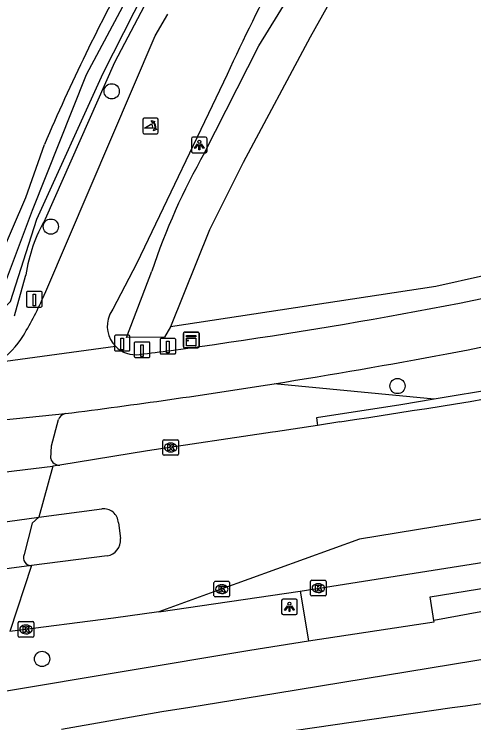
# Model space of a CAD drawing. Extents: x 160203 to 161526, y 379529 to 381797.
# Drawn here: x 160833.87 to 160863.33, y 380854.92 to 380900.36 of the extents above; entities that cross this region are included whole.
import ezdxf

# ---------------------------------------------------------------- set-up
doc = ezdxf.new("R2010")
doc.units = 0
for name, color, linetype in [('IMGEO_Berm_groen', 7, 'Continuous'), ('IMGEO_Boom', 7, 'Continuous'), ('IMGEO_Fietspad_gesloten', 7, 'Continuous'), ('IMGEO_Fietspad_open', 7, 'Continuous'), ('IMGEO_Kast', 7, 'Continuous'), ('IMGEO_Kolk', 7, 'Continuous'), ('IMGEO_Lichtpunt', 7, 'Continuous'), ('IMGEO_Loofbos', 7, 'Continuous'), ('IMGEO_OVBaan_gesloten', 7, 'Continuous'), ('IMGEO_Paal', 7, 'Continuous'), ('IMGEO_Poller', 7, 'Continuous'), ('IMGEO_Rijbaan_lokaal_gesloten', 7, 'Continuous'), ('IMGEO_Rijbaan_lokaal_open', 7, 'Continuous'), ('IMGEO_Voetpad_open', 7, 'Continuous'), ('IMGEO_Waterloop', 7, 'Continuous')]:
    doc.layers.add(name, color=color, linetype=linetype)

msp = doc.modelspace()

# ---------------------------------------------------------------- linework, layer by layer
at = {"layer": 'IMGEO_Berm_groen'}
msp.add_lwpolyline([(160860.784, 380875.676), (160850.524, 380876.664)], dxfattribs=at)
at = {"layer": 'IMGEO_Boom'}
for centre in [(160840.119, 380895.418), (160836.219, 380886.742), (160858.439, 380876.521), (160835.655, 380859.021)]:
    msp.add_circle(centre, 0.489, dxfattribs=at)
at = {"layer": 'IMGEO_Fietspad_gesloten'}
for points in [[(160833.174, 380874.348), (160837.146, 380874.756)], [(160835.442, 380868.113), (160835.027, 380867.73), (160834.505, 380865.711)]]:
    msp.add_lwpolyline(points, dxfattribs=at)
for centre, radius, start, end in [((160802.529, 381188.946), 312.887, 277.60203, 283.0955), ((160785.977, 381281.032), 409.488, 279.06931, 282.21479), ((160841.653, 380880.346), 1.818, 224.7301, 277.955), ((160797.977, 381223.129), 347.372, 277.26495, 277.60029), ((160785.85, 381282.274), 410.733, 277.17434, 279.05949), ((160834.975, 380865.513), 0.51, 157.1517, 271.5626)]:
    msp.add_arc(centre, radius, start, end, dxfattribs=at)
at = {"layer": 'IMGEO_Fietspad_open'}
msp.add_lwpolyline([(160836.209, 380871.865), (160836.259, 380872.676), (160836.71, 380874.382)], dxfattribs=at)
for centre, radius, start, end in [((160837.293, 380874.143), 0.63, 103.5222, 157.7236), ((160836.773, 380872.033), 0.589, 196.628, 271.1754)]:
    msp.add_arc(centre, radius, start, end, dxfattribs=at)
at = {"layer": 'IMGEO_Kast'}
for p, q in [((160844.723, 380879.051), (160844.723, 380879.892)), ((160844.723, 380879.892), (160844.723, 380879.051)), ((160844.798, 380879.976), (160845.639, 380879.976)), ((160845.639, 380879.976), (160844.798, 380879.976)), ((160845.723, 380879.901), (160845.723, 380879.06)), ((160845.723, 380879.06), (160845.723, 380879.901)), ((160845.648, 380878.976), (160844.807, 380878.976)), ((160844.807, 380878.976), (160845.648, 380878.976))]:
    msp.add_line(p, q, dxfattribs=at)
for points in [[(160844.918, 380879.766), (160845.518, 380879.766), (160845.518, 380879.681), (160844.918, 380879.681), (160844.918, 380879.766)], [(160844.918, 380879.591), (160845.518, 380879.591), (160845.518, 380879.102), (160844.918, 380879.102), (160844.918, 380879.591)]]:
    msp.add_lwpolyline(points, dxfattribs=at)
msp.add_circle((160845.002, 380879.44), 0.0377, dxfattribs=at)
for centre, start, end in [((160844.801, 380879.898), 92.4484, 184.2845), ((160844.801, 380879.898), 92.4484, 184.2845), ((160845.645, 380879.898), 2.4484, 94.2845), ((160845.645, 380879.898), 2.4484, 94.2845), ((160844.801, 380879.054), 182.4484, 274.2845), ((160844.801, 380879.054), 182.4484, 274.2845), ((160845.645, 380879.054), 272.4484, 4.2845), ((160845.645, 380879.054), 272.4484, 4.2845)]:
    msp.add_arc(centre, 0.0779, start, end, dxfattribs=at)
at = {"layer": 'IMGEO_Kolk'}
for p, q in [((160843.4, 380872.153), (160843.4, 380873.005)), ((160843.475, 380873.079), (160844.327, 380873.079)), ((160844.401, 380873.005), (160844.401, 380872.153)), ((160843.888, 380872.859), (160843.913, 380872.859)), ((160844.327, 380872.079), (160843.475, 380872.079)), ((160843.911, 380872.299), (160843.886, 380872.299)), ((160846.677, 380863.072), (160846.677, 380863.924)), ((160846.752, 380863.998), (160847.604, 380863.998)), ((160847.678, 380863.924), (160847.678, 380863.072)), ((160852.867, 380863.136), (160852.867, 380863.988)), ((160852.942, 380864.062), (160853.794, 380864.062)), ((160853.868, 380863.988), (160853.868, 380863.136)), ((160847.165, 380863.778), (160847.19, 380863.778)), ((160853.355, 380863.842), (160853.38, 380863.842)), ((160847.604, 380862.998), (160846.752, 380862.998)), ((160847.188, 380863.218), (160847.163, 380863.218)), ((160853.794, 380863.062), (160852.942, 380863.062)), ((160853.378, 380863.282), (160853.353, 380863.282)), ((160834.126, 380860.486), (160834.126, 380861.338)), ((160834.201, 380861.412), (160835.053, 380861.412)), ((160834.614, 380861.192), (160834.639, 380861.192)), ((160835.127, 380861.338), (160835.127, 380860.486)), ((160835.053, 380860.412), (160834.201, 380860.412)), ((160834.637, 380860.632), (160834.612, 380860.632))]:
    msp.add_line(p, q, dxfattribs=at)
for points in [[(160843.4, 380872.153), (160843.4, 380873.005)], [(160843.475, 380873.079), (160844.327, 380873.079)], [(160844.401, 380873.005), (160844.401, 380872.153)], [(160843.721, 380872.779), (160843.844, 380872.779), (160843.844, 380872.628), (160843.974, 380872.779), (160844.138, 380872.779), (160843.992, 380872.628), (160844.145, 380872.379), (160843.993, 380872.379), (160843.908, 380872.543), (160843.844, 380872.476), (160843.844, 380872.379), (160843.721, 380872.379), (160843.721, 380872.779)], [(160844.327, 380872.079), (160843.475, 380872.079)], [(160846.677, 380863.072), (160846.677, 380863.924)], [(160846.752, 380863.998), (160847.604, 380863.998)], [(160847.678, 380863.924), (160847.678, 380863.072)], [(160852.867, 380863.136), (160852.867, 380863.988)], [(160852.942, 380864.062), (160853.794, 380864.062)], [(160853.868, 380863.988), (160853.868, 380863.136)], [(160846.998, 380863.698), (160847.121, 380863.698), (160847.121, 380863.547), (160847.251, 380863.698), (160847.415, 380863.698), (160847.269, 380863.547), (160847.422, 380863.298), (160847.27, 380863.298), (160847.185, 380863.462), (160847.121, 380863.395), (160847.121, 380863.298), (160846.998, 380863.298), (160846.998, 380863.698)], [(160853.188, 380863.762), (160853.311, 380863.762), (160853.311, 380863.611), (160853.441, 380863.762), (160853.605, 380863.762), (160853.459, 380863.611), (160853.612, 380863.362), (160853.46, 380863.362), (160853.375, 380863.526), (160853.311, 380863.459), (160853.311, 380863.362), (160853.188, 380863.362), (160853.188, 380863.762)], [(160847.604, 380862.998), (160846.752, 380862.998)], [(160853.794, 380863.062), (160852.942, 380863.062)], [(160834.126, 380860.486), (160834.126, 380861.338)], [(160834.201, 380861.412), (160835.053, 380861.412)], [(160835.127, 380861.338), (160835.127, 380860.486)], [(160834.447, 380861.112), (160834.57, 380861.112), (160834.57, 380860.961), (160834.7, 380861.112), (160834.864, 380861.112), (160834.718, 380860.961), (160834.871, 380860.712), (160834.719, 380860.712), (160834.634, 380860.876), (160834.57, 380860.809), (160834.57, 380860.712), (160834.447, 380860.712), (160834.447, 380861.112)], [(160835.053, 380860.412), (160834.201, 380860.412)]]:
    msp.add_lwpolyline(points, dxfattribs=at)
for centre, start, end in [((160843.477, 380873.003), 91.552, 178.448), ((160843.477, 380873.003), 91.552, 178.448), ((160844.325, 380873.003), 1.552, 88.448), ((160844.325, 380873.003), 1.552, 88.448), ((160843.477, 380872.155), 181.552, 268.448), ((160843.477, 380872.155), 181.552, 268.448), ((160844.325, 380872.155), 271.552, 358.448), ((160844.325, 380872.155), 271.552, 358.448), ((160846.754, 380863.922), 91.552, 178.448), ((160846.754, 380863.922), 91.552, 178.448), ((160847.602, 380863.922), 1.552, 88.448), ((160847.602, 380863.922), 1.552, 88.448), ((160852.944, 380863.986), 91.552, 178.448), ((160852.944, 380863.986), 91.552, 178.448), ((160853.792, 380863.986), 1.552, 88.448), ((160853.792, 380863.986), 1.552, 88.448), ((160846.754, 380863.074), 181.552, 268.448), ((160846.754, 380863.074), 181.552, 268.448), ((160847.602, 380863.074), 271.552, 358.448), ((160847.602, 380863.074), 271.552, 358.448), ((160852.944, 380863.138), 181.552, 268.448), ((160852.944, 380863.138), 181.552, 268.448), ((160853.792, 380863.138), 271.552, 358.448), ((160853.792, 380863.138), 271.552, 358.448), ((160834.203, 380861.336), 91.552, 178.448), ((160834.203, 380861.336), 91.552, 178.448), ((160835.051, 380861.336), 1.552, 88.448), ((160835.051, 380861.336), 1.552, 88.448), ((160834.203, 380860.488), 181.552, 268.448), ((160834.203, 380860.488), 181.552, 268.448), ((160835.051, 380860.488), 271.552, 358.448), ((160835.051, 380860.488), 271.552, 358.448)]:
    msp.add_arc(centre, 0.0765, start, end, dxfattribs=at)
for centre, major_axis, ratio, start_param, end_param in [((160843.887, 380872.579), (-0.387, 0.002), 0.722429, 4.712389, 7.853982), ((160843.912, 380872.579), (-0.39, 0.002), 0.717154, 1.570796, 4.712389), ((160847.164, 380863.498), (-0.387, 0.002), 0.722429, 4.712389, 7.853982), ((160847.189, 380863.498), (-0.39, 0.002), 0.717154, 1.570796, 4.712389), ((160853.354, 380863.562), (-0.387, 0.002), 0.722429, 4.712389, 7.853982), ((160853.379, 380863.562), (-0.39, 0.002), 0.717154, 1.570796, 4.712389), ((160834.613, 380860.912), (-0.387, 0.002), 0.722429, 4.712389, 7.853982), ((160834.638, 380860.912), (-0.39, 0.002), 0.717154, 1.570796, 4.712389)]:
    msp.add_ellipse(centre, major_axis=major_axis, ratio=ratio, start_param=start_param, end_param=end_param, dxfattribs=at)
at = {"layer": 'IMGEO_Lichtpunt'}
for p, q in [((160845.236, 380892.381), (160845.236, 380891.574)), ((160845.236, 380892.381), (160845.236, 380891.574)), ((160846.138, 380892.476), (160845.33, 380892.476)), ((160846.138, 380892.476), (160845.33, 380892.476)), ((160846.232, 380891.574), (160846.232, 380892.381)), ((160846.232, 380891.574), (160846.232, 380892.381)), ((160845.33, 380891.48), (160846.138, 380891.48)), ((160845.33, 380891.48), (160846.138, 380891.48)), ((160851.014, 380862.763), (160851.014, 380861.956)), ((160851.014, 380862.763), (160851.014, 380861.956)), ((160851.916, 380862.858), (160851.108, 380862.858)), ((160851.916, 380862.858), (160851.108, 380862.858)), ((160852.01, 380861.956), (160852.01, 380862.763)), ((160852.01, 380861.956), (160852.01, 380862.763)), ((160851.108, 380861.862), (160851.916, 380861.862)), ((160851.108, 380861.862), (160851.916, 380861.862))]:
    msp.add_line(p, q, dxfattribs=at)
for points in [[(160845.61, 380892.045), (160845.649, 380892.017), (160845.461, 380891.755), (160845.423, 380891.782), (160845.61, 380892.045)], [(160845.712, 380891.997), (160845.759, 380891.997), (160845.759, 380891.675), (160845.712, 380891.675), (160845.712, 380891.997)], [(160845.822, 380892.017), (160845.86, 380892.044), (160846.047, 380891.782), (160846.008, 380891.754), (160845.822, 380892.017)], [(160851.388, 380862.427), (160851.427, 380862.399), (160851.239, 380862.137), (160851.201, 380862.164), (160851.388, 380862.427)], [(160851.49, 380862.379), (160851.537, 380862.379), (160851.537, 380862.057), (160851.49, 380862.057), (160851.49, 380862.379)], [(160851.6, 380862.399), (160851.638, 380862.426), (160851.825, 380862.164), (160851.786, 380862.136), (160851.6, 380862.399)]]:
    msp.add_lwpolyline(points, dxfattribs=at)
for centre in [(160845.735, 380892.179), (160851.513, 380862.561)]:
    msp.add_circle(centre, 0.0994, dxfattribs=at)
for centre, start, end in [((160845.33, 380892.381), 90, 180), ((160845.33, 380892.381), 90, 180), ((160846.138, 380892.381), 0, 90), ((160846.138, 380892.381), 0, 90), ((160845.33, 380891.574), 180, 270), ((160845.33, 380891.574), 180, 270), ((160846.138, 380891.574), 270, 0), ((160846.138, 380891.574), 270, 360), ((160851.108, 380862.763), 90, 180), ((160851.108, 380862.763), 90, 180), ((160851.916, 380862.763), 0, 90), ((160851.916, 380862.763), 0, 90), ((160851.108, 380861.956), 180, 270), ((160851.108, 380861.956), 180, 270), ((160851.916, 380861.956), 270, 0), ((160851.916, 380861.956), 270, 360)]:
    msp.add_arc(centre, 0.0946, start, end, dxfattribs=at)
at = {"layer": 'IMGEO_Loofbos'}
for points in [[(160846.133, 380908.783), (160844.322, 380904.908), (160840.308, 380897.271), (160835.856, 380887.224)], [(160832.888, 380884.629), (160834.62, 380888.609), (160835.815, 380892.013)], [(160882.279, 380887.697), (160860.896, 380882.899), (160843.893, 380880.319)], [(160834.609, 380883.656), (160834.578, 380883.544), (160833.868, 380881.003)]]:
    msp.add_lwpolyline(points, dxfattribs=at)
for centre, radius, start, end in [((160948.072, 380844.461), 121.913, 151.0393, 157.04274), ((160845.125, 380881.983), 10.648, 150.5127, 170.9588)]:
    msp.add_arc(centre, radius, start, end, dxfattribs=at)
at = {"layer": 'IMGEO_OVBaan_gesloten'}
for points in [[(160882.6, 380870.578), (160882.497, 380871.051), (160855.996, 380866.692), (160847.14, 380863.485), (160843.137, 380862.051)], [(160852.208, 380863.376), (160869.665, 380866.119)], [(160843.137, 380862.051), (160852.208, 380863.376)]]:
    msp.add_lwpolyline(points, dxfattribs=at)
at = {"layer": 'IMGEO_Paal'}
for p, q in [((160835.576, 380882.588), (160834.735, 380882.588)), ((160835.576, 380882.588), (160834.735, 380882.588)), ((160834.66, 380882.504), (160834.66, 380881.663)), ((160834.66, 380882.504), (160834.66, 380881.663)), ((160835.66, 380881.672), (160835.66, 380882.513)), ((160835.66, 380881.672), (160835.66, 380882.513)), ((160834.744, 380881.588), (160835.585, 380881.588)), ((160834.744, 380881.588), (160835.585, 380881.588)), ((160840.292, 380879.688), (160840.292, 380878.847)), ((160840.292, 380879.688), (160840.292, 380878.847)), ((160841.208, 380879.772), (160840.367, 380879.772)), ((160841.208, 380879.772), (160840.367, 380879.772)), ((160841.292, 380878.856), (160841.292, 380879.697)), ((160841.292, 380878.856), (160841.292, 380879.697)), ((160843.223, 380879.492), (160843.223, 380878.651)), ((160843.223, 380879.492), (160843.223, 380878.651)), ((160844.139, 380879.576), (160843.298, 380879.576)), ((160844.139, 380879.576), (160843.298, 380879.576)), ((160844.223, 380878.66), (160844.223, 380879.501)), ((160844.223, 380878.66), (160844.223, 380879.501)), ((160841.564, 380879.26), (160841.564, 380878.419)), ((160841.564, 380879.26), (160841.564, 380878.419)), ((160842.48, 380879.344), (160841.639, 380879.344)), ((160842.48, 380879.344), (160841.639, 380879.344)), ((160842.564, 380878.428), (160842.564, 380879.269)), ((160842.564, 380878.428), (160842.564, 380879.269)), ((160840.376, 380878.772), (160841.217, 380878.772)), ((160840.376, 380878.772), (160841.217, 380878.772)), ((160843.307, 380878.576), (160844.148, 380878.576)), ((160843.307, 380878.576), (160844.148, 380878.576)), ((160841.648, 380878.344), (160842.489, 380878.344)), ((160841.648, 380878.344), (160842.489, 380878.344))]:
    msp.add_line(p, q, dxfattribs=at)
for points in [[(160835.075, 380882.401), (160835.235, 380882.401), (160835.235, 380881.668), (160835.075, 380881.668), (160835.075, 380882.401)], [(160840.707, 380879.585), (160840.867, 380879.585), (160840.867, 380878.852), (160840.707, 380878.852), (160840.707, 380879.585)], [(160843.638, 380879.389), (160843.798, 380879.389), (160843.798, 380878.656), (160843.638, 380878.656), (160843.638, 380879.389)], [(160841.979, 380879.157), (160842.139, 380879.157), (160842.139, 380878.424), (160841.979, 380878.424), (160841.979, 380879.157)]]:
    msp.add_lwpolyline(points, dxfattribs=at)
for centre, start, end in [((160834.738, 380882.51), 92.4484, 184.2845), ((160834.738, 380882.51), 92.4484, 184.2845), ((160835.582, 380882.51), 2.4484, 94.2845), ((160835.582, 380882.51), 2.4484, 94.2845), ((160834.738, 380881.666), 182.4484, 274.2845), ((160834.738, 380881.666), 182.4484, 274.2845), ((160835.582, 380881.666), 272.4484, 4.2845), ((160835.582, 380881.666), 272.4484, 4.2845), ((160840.37, 380879.694), 92.4484, 184.2845), ((160840.37, 380879.694), 92.4484, 184.2845), ((160841.214, 380879.694), 2.4484, 94.2845), ((160841.214, 380879.694), 2.4484, 94.2845), ((160843.301, 380879.498), 92.4484, 184.2845), ((160843.301, 380879.498), 92.4484, 184.2845), ((160844.145, 380879.498), 2.4484, 94.2845), ((160844.145, 380879.498), 2.4484, 94.2845), ((160841.642, 380879.266), 92.4484, 184.2845), ((160841.642, 380879.266), 92.4484, 184.2845), ((160842.486, 380879.266), 2.4484, 94.2845), ((160842.486, 380879.266), 2.4484, 94.2845), ((160840.37, 380878.85), 182.4484, 274.2845), ((160840.37, 380878.85), 182.4484, 274.2845), ((160841.214, 380878.85), 272.4484, 4.2845), ((160841.214, 380878.85), 272.4484, 4.2845), ((160843.301, 380878.654), 182.4484, 274.2845), ((160843.301, 380878.654), 182.4484, 274.2845), ((160844.145, 380878.654), 272.4484, 4.2845), ((160844.145, 380878.654), 272.4484, 4.2845), ((160841.642, 380878.422), 182.4484, 274.2845), ((160841.642, 380878.422), 182.4484, 274.2845), ((160842.486, 380878.422), 272.4484, 4.2845), ((160842.486, 380878.422), 272.4484, 4.2845)]:
    msp.add_arc(centre, 0.0779, start, end, dxfattribs=at)
at = {"layer": 'IMGEO_Poller'}
for p, q in [((160842.11, 380893.597), (160842.11, 380892.79)), ((160842.11, 380893.597), (160842.11, 380892.79)), ((160843.012, 380893.692), (160842.204, 380893.692)), ((160843.012, 380893.692), (160842.204, 380893.692)), ((160843.106, 380892.79), (160843.106, 380893.597)), ((160843.106, 380892.79), (160843.106, 380893.597)), ((160842.204, 380892.695), (160843.012, 380892.695)), ((160842.204, 380892.695), (160843.012, 380892.695))]:
    msp.add_line(p, q, dxfattribs=at)
for points in [[(160842.789, 380893.421), (160842.777, 380893.348), (160842.652, 380893.553)], [(160842.652, 380893.553), (160842.883, 380893.487), (160842.812, 380893.455)], [(160842.745, 380893.048), (160842.232, 380893.048), (160842.662, 380893.323)], [(160842.805, 380892.876), (160842.871, 380893.107), (160842.901, 380893.039)], [(160842.937, 380893.012), (160843.009, 380893.001), (160842.805, 380892.876)]]:
    msp.add_lwpolyline(points, dxfattribs=at)
for centre, radius, start, end in [((160842.204, 380893.597), 0.0946, 90, 180), ((160842.204, 380893.597), 0.0946, 90, 180), ((160842.431, 380893.108), 0.516, 349.3569, 42.2912), ((160843.012, 380893.597), 0.0946, 0, 90), ((160843.012, 380893.597), 0.0946, 0, 90), ((160842.417, 380893.098), 0.332, 351.3247, 42.4854), ((160842.431, 380893.108), 0.476, 351.7527, 41.1691), ((160842.204, 380892.79), 0.0946, 180, 270), ((160842.204, 380892.79), 0.0946, 180, 270), ((160843.012, 380892.79), 0.0946, 270, 0), ((160843.012, 380892.79), 0.0946, 270, 0)]:
    msp.add_arc(centre, radius, start, end, dxfattribs=at)
at = {"layer": 'IMGEO_Rijbaan_lokaal_gesloten'}
for points in [[(160835.797, 380882.356), (160835.894, 380882.582), (160842.916, 380898.983), (160843.712, 380900.365)], [(160847.518, 380896.503), (160841.73, 380884.397), (160840.187, 380881.46), (160840.008, 380881.119), (160839.983, 380881.072)], [(160832.827, 380878.051), (160840.362, 380879.067)], [(160853.309, 380873.997), (160850.617, 380873.574), (160850.431, 380873.554), (160842.422, 380872.358), (160836.785, 380871.445)], [(160854.745, 380874.223), (160853.309, 380873.997)], [(160831.892, 380870.849), (160836.337, 380871.39)], [(160836.337, 380871.39), (160835.442, 380868.113)], [(160836.785, 380871.445), (160836.337, 380871.39)], [(160835.442, 380868.113), (160839.487, 380868.647)], [(160831.412, 380867.561), (160835.442, 380868.113)], [(160840.549, 380867.754), (160840.684, 380866.736)], [(160839.825, 380865.637), (160834.989, 380865.003)], [(160834.989, 380865.003), (160831.132, 380864.499)], [(160834.989, 380865.003), (160833.585, 380860.776)], [(160843.137, 380862.051), (160840.237, 380861.627), (160833.585, 380860.776)]]:
    msp.add_lwpolyline(points, dxfattribs=at)
for centre, radius, start, end in [((160980.075, 380835.369), 145.975, 149.33774, 155.24138), ((160814.411, 380891.747), 23.357, 329.1205, 336.2938), ((160841.654, 380880.35), 1.821, 156.6272, 224.7812), ((160829.816, 380882.556), 5.419, 303.7556, 328.9216), ((160742.101, 381615.995), 750.276, 278.634891, 280.928367), ((160839.592, 380867.694), 0.959, 3.5832, 96.2981), ((160839.694, 380866.624), 0.996, 277.5406, 6.4357)]:
    msp.add_arc(centre, radius, start, end, dxfattribs=at)
at = {"layer": 'IMGEO_Rijbaan_lokaal_open'}
for points in [[(160964.472, 380896.088), (160960.833, 380895.342), (160954.002, 380893.819), (160938.378, 380890.521), (160922.193, 380887.127), (160906.72, 380884.039), (160895.18, 380881.823), (160882.43, 380879.507), (160869.031, 380877.045), (160860.784, 380875.676)], [(160860.784, 380875.676), (160858.654, 380875.323), (160853.241, 380874.489), (160853.309, 380873.997)], [(160920.061, 380871.748), (160895.074, 380865.051), (160877.937, 380861.414), (160864.818, 380859.13), (160850.637, 380856.804), (160845.122, 380855.913), (160843.34, 380855.63), (160836.91, 380854.498)], [(160860.777, 380861.488), (160860.532, 380863.007), (160864.358, 380863.625), (160864.589, 380862.191)], [(160852.208, 380863.376), (160852.745, 380860.193)], [(160864.589, 380862.191), (160860.777, 380861.488)], [(160852.745, 380860.193), (160860.788, 380861.399), (160860.777, 380861.488)], [(160832.996, 380856.914), (160848.977, 380859.584), (160852.745, 380860.193)]]:
    msp.add_lwpolyline(points, dxfattribs=at)
at = {"layer": 'IMGEO_Voetpad_open'}
msp.add_lwpolyline([(160836.799, 380851.88), (160840.46, 380852.779), (160861.948, 380855.9)], dxfattribs=at)
msp.add_arc((160819.646, 381165.88), 312.853, 277.77094, 282.85648, dxfattribs=at)
at = {"layer": 'IMGEO_Waterloop'}
for points in [[(160886.024, 380957.029), (160887.456, 380955.942), (160881.244, 380944.167), (160871.801, 380929.075), (160863.356, 380916.753), (160859.18, 380910.243), (160852.836, 380898.881), (160848.547, 380890.861), (160846.394, 380886.54), (160843.895, 380880.323), (160843.893, 380880.319)], [(160846.073, 380891.471), (160849.547, 380898.33), (160851.419, 380901.375), (160858.531, 380914.127), (160877.241, 380941.903), (160883.199, 380953.05), (160886.024, 380957.029)], [(160863.247, 380937.652), (160848.689, 380915.441), (160843.286, 380905.493), (160838.477, 380896.483), (160835.014, 380887.767), (160833.088, 380882.65), (160831.947, 380881.966), (160818.135, 380880.801), (160807.284, 380879.846), (160804.025, 380879.559), (160785.206, 380878.553), (160757.598, 380877.195), (160734.651, 380877.662), (160720.431, 380878.382), (160698.701, 380881.165), (160665.342, 380886.123)], [(160665.342, 380886.123), (160664.771, 380884.735), (160700.542, 380879.176), (160725.359, 380876.304), (160762.11, 380875.592), (160790.231, 380877.058), (160804.687, 380878.277), (160807.313, 380878.499), (160825.551, 380880.037), (160832.353, 380880.656), (160833.623, 380881.939), (160835.328, 380887.21), (160839.575, 380896.572), (160845.539, 380908.328), (160846.334, 380910.202), (160847.001, 380911.393), (160847.844, 380912.489), (160861.967, 380933.61)], [(160843.893, 380880.319), (160843.51, 380879.656), (160841.061, 380879.626), (160842.685, 380883.891)]]:
    msp.add_lwpolyline(points, dxfattribs=at)
msp.add_arc((160883.084, 380870.381), 42.598, 150.3244, 161.5096, dxfattribs=at)

doc.saveas('drawing.dxf')
